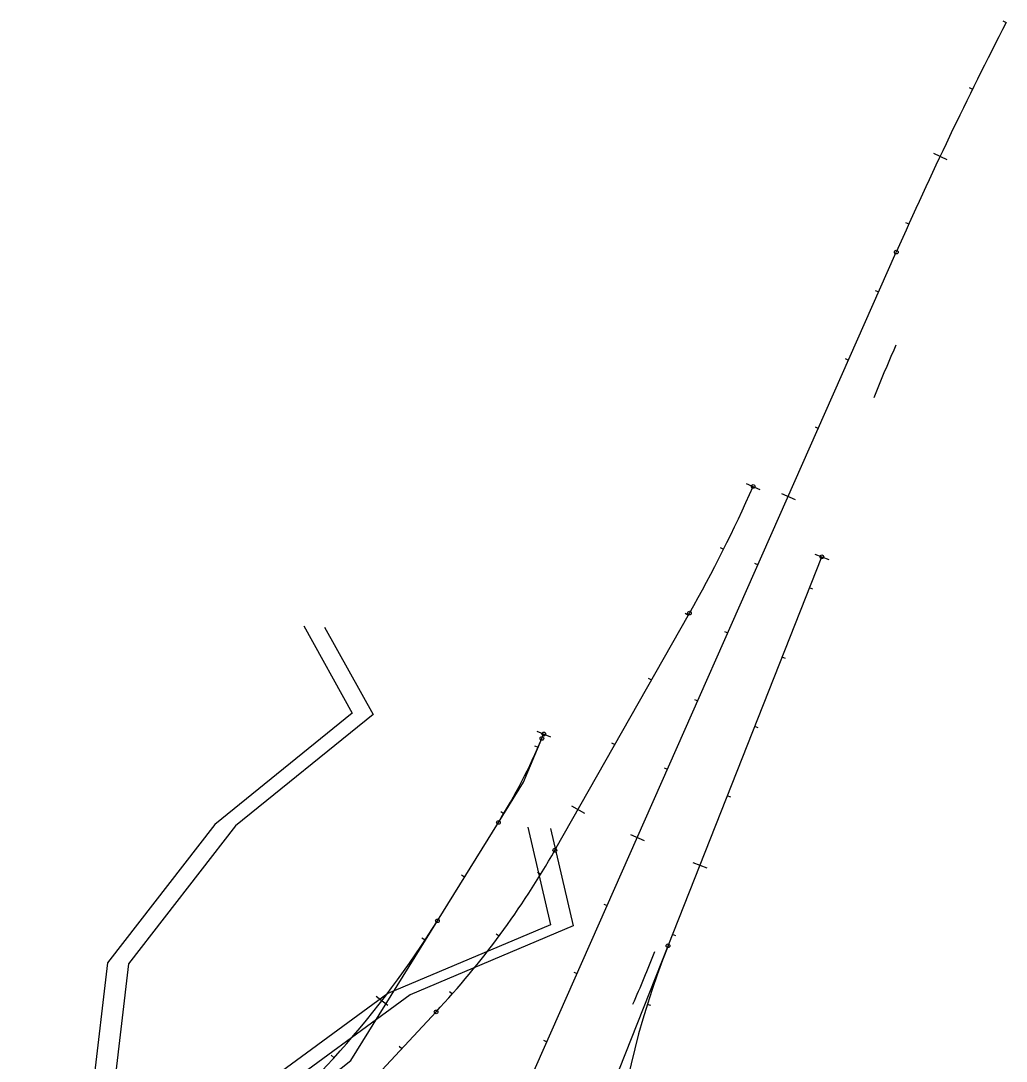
# Model space of a CAD drawing. Extents: x 647787 to 668496, y 640478 to 654412.
# Drawn here: x 661727 to 663050, y 643115 to 644510 of the extents above; entities that cross this region are included whole.
import ezdxf

# ---------------------------------------------------------------- set-up
doc = ezdxf.new("R2010")
doc.units = 0
for name, color, linetype in [('R_Border Prem', 7, 'Continuous'), ('R_No Plot_2019_05_03', 7, 'Continuous'), ('T_CONDUIT', 7, 'Continuous'), ('TEMP_SIGNAL POLES', 7, 'Continuous'), ('TEMP_SIGNAL_HEAD_STAGE 3 SHILO', 7, 'Continuous'), ('TEMP_SIGNAL_HEAD_STAGE 4 SHILO', 7, 'Continuous'), ('TEMP_SIGNAL_POLES_STAGE 2', 7, 'Continuous')]:
    doc.layers.add(name, color=color, linetype=linetype)

msp = doc.modelspace()

# ---------------------------------------------------------------- linework, layer by layer
at = {"layer": 'R_Border Prem'}
for p, q in [((661727, 641545.1), (662902.1, 644199.9)), ((662595.7, 643269.4), (662802.2, 643791.2)), ((662443.8, 643397.5), (662624.4, 643715.7)), ((662426.5, 643547.6), (662428.9, 643553.5)), ((662286.2, 643303), (662368.1, 643434.9)), ((662470.3, 642952.4), (662595.7, 643269.4)), ((661998.9, 642875.3), (662284.4, 643180.7))]:
    msp.add_line(p, q, dxfattribs=at)
for points in [[(663045.2, 644510.2), (663049.6, 644507.9)], [(663000.1, 644420.8), (663004.5, 644418.6)], [(662952, 644332.8), (662970.1, 644324.3)], [(662914.5, 644239.8), (662919.1, 644237.8)], [(662873.9, 644148.4), (662878.5, 644146.4)], [(662833.4, 644057), (662838, 644055)], [(662793, 643965.5), (662797.5, 643963.5)], [(662700.8, 643889.6), (662719.1, 643881.5)], [(662700.8, 643889.6), (662719.1, 643881.5)], [(662747.9, 643876.1), (662766.2, 643868)], [(662665.7, 643803.5), (662670.2, 643801.2)], [(662665.7, 643803.5), (662670.2, 643801.2)], [(662792.9, 643794.9), (662811.5, 643787.6)], [(662712, 643782.7), (662716.6, 643780.6)], [(662790.3, 643747.8), (662785.7, 643749.6)], [(662618.6, 643715.5), (662623, 643713.1)], [(662618.6, 643715.5), (662623, 643713.1)], [(662671.5, 643691.2), (662676.1, 643689.2)], [(662753.6, 643654.8), (662748.9, 643656.6)], [(662569.2, 643628.6), (662573.6, 643626.1)], [(662569.2, 643628.6), (662573.6, 643626.1)], [(662631.1, 643599.8), (662635.6, 643597.8)], [(662419.7, 643557.4), (662438.2, 643549.6)], [(662419.7, 643557.4), (662438.2, 643549.6)], [(662419.7, 643557.4), (662438.2, 643549.6)], [(662419.7, 643557.4), (662438.2, 643549.6)], [(662716.8, 643561.8), (662712.1, 643563.6)], [(662416.7, 643537.7), (662421.3, 643535.7)], [(662416.7, 643537.7), (662421.3, 643535.7)], [(662519.9, 643541.6), (662524.2, 643539.2)], [(662519.9, 643541.6), (662524.2, 643539.2)], [(662590.6, 643508.3), (662595.1, 643506.3)], [(662680, 643468.8), (662675.3, 643470.6)], [(662466.1, 643457.1), (662483.5, 643447.3)], [(662466.1, 643457.1), (662483.5, 643447.3)], [(662371.1, 643449.5), (662375.4, 643446.9)], [(662371.1, 643449.5), (662375.4, 643446.9)], [(662545.5, 643418.9), (662563.8, 643410.8)], [(662629.2, 643381.3), (662647.8, 643374)], [(662318.5, 643364.6), (662322.7, 643361.9)], [(662318.5, 643364.6), (662322.7, 643361.9)], [(662420.7, 643368.1), (662424.9, 643365.5)], [(662420.7, 643368.1), (662424.9, 643365.5)], [(662509.6, 643325.4), (662514.2, 643323.4)], [(662265.5, 643279.9), (662269.7, 643277.2)], [(662265.5, 643279.9), (662269.7, 643277.2)], [(662365.1, 643285.6), (662369.1, 643282.6)], [(662365.1, 643285.6), (662369.1, 643282.6)], [(662606.4, 643282.8), (662601.8, 643284.7)], [(662469.1, 643234), (662473.7, 643232)], [(662302.6, 643208.2), (662306.3, 643204.8)], [(662302.6, 643208.2), (662306.3, 643204.8)], [(662203.8, 643201.9), (662219.6, 643189.6)], [(662203.8, 643201.9), (662219.6, 643189.6)], [(662572.6, 643189.1), (662567.8, 643190.6)], [(662234.7, 643134.9), (662238.3, 643131.5)], [(662234.7, 643134.9), (662238.3, 643131.5)], [(662428.7, 643142.6), (662433.2, 643140.5)], [(662143.8, 643122.5), (662147.5, 643119.1)], [(662143.8, 643122.5), (662147.5, 643119.1)]]:
    msp.add_lwpolyline(points, dxfattribs=at)
for centre in [(662902.1, 644199.9), (662710, 643885.6), (662802.2, 643791.2), (662624.4, 643715.7), (662428.9, 643553.5), (662426.5, 643547.6), (662368.1, 643434.9), (662443.8, 643397.5), (662286.2, 643303), (662595.7, 643269.4), (662284.4, 643180.7)]:
    msp.add_circle(centre, 2.5, dxfattribs=at)
for centre, radius, start, end in [((668141.4, 641880.7), 5729.6, 152.708, 156.1234), ((664648, 643302), 1909.9, 156.1234, 158.4151), ((660963.6, 644658.6), 1909.9, 330.4151, 336.1234), ((661672.7, 643866.7), 818.5, 328.1632, 337.0539), ((661447.3, 643963.3), 1145.9, 316.9281, 330.4151), ((661204.5, 643974.6), 1273.2, 308.5196, 328.1632), ((663661.3, 642847.8), 1145.9, 158.4151, 191.5452), ((660802.2, 643964.3), 1909.9, 336.1234, 338.4151)]:
    msp.add_arc(centre, radius, start, end, dxfattribs=at)
at = {"layer": 'R_No Plot_2019_05_03'}
for points in [[(662134.8, 643696.8), (662200, 643579.6), (662015.4, 643430.5)], [(662015.4, 643430.5), (661871.5, 643245), (661833, 642917.6)]]:
    msp.add_lwpolyline(points, dxfattribs=at)
at = {"layer": 'T_CONDUIT'}
for p, q in [((662401.6, 643489), (662426.5, 643547.6)), ((662368.1, 643434.9), (662401.6, 643489)), ((662169.9, 643115.7), (662286.2, 643303)), ((661997.4, 642978.5), (662169.9, 643115.7))]:
    msp.add_line(p, q, dxfattribs=at)
at = {"layer": 'TEMP_SIGNAL POLES'}
for points in [[(662106.7, 643698.5), (662171.8, 643581.3), (661987.3, 643432.2)], [(661987.3, 643432.2), (661843.3, 643246.7), (661804.8, 642919.3)], [(662407.7, 643428.4), (662438, 643297.7), (662219.5, 643205.2)], [(662219.5, 643205.2), (662030, 643066.5), (661902.8, 642762.5)]]:
    msp.add_lwpolyline(points, dxfattribs=at)
at = {"layer": 'TEMP_SIGNAL_HEAD_STAGE 3 SHILO'}
for points in [[(662106.7, 643698.5), (662171.8, 643581.3), (661987.3, 643432.2)], [(661987.3, 643432.2), (661843.3, 643246.7), (661804.8, 642919.3)], [(662407.7, 643428.4), (662438, 643297.7), (662219.5, 643205.2)], [(662219.5, 643205.2), (662030, 643066.5), (661902.8, 642762.5)]]:
    msp.add_lwpolyline(points, dxfattribs=at)
at = {"layer": 'TEMP_SIGNAL_HEAD_STAGE 4 SHILO'}
for points in [[(662106.7, 643698.5), (662171.8, 643581.3), (661987.3, 643432.2)], [(661987.3, 643432.2), (661843.3, 643246.7), (661804.8, 642919.3)], [(662407.7, 643428.4), (662438, 643297.7), (662219.5, 643205.2)], [(662219.5, 643205.2), (662030, 643066.5), (661902.8, 642762.5)]]:
    msp.add_lwpolyline(points, dxfattribs=at)
at = {"layer": 'TEMP_SIGNAL_POLES_STAGE 2'}
for points in [[(662437.9, 643426.7), (662468.2, 643296), (662249.7, 643203.5)], [(662249.7, 643203.5), (662060.2, 643064.9), (661933.1, 642760.8)]]:
    msp.add_lwpolyline(points, dxfattribs=at)

doc.saveas('drawing.dxf')
